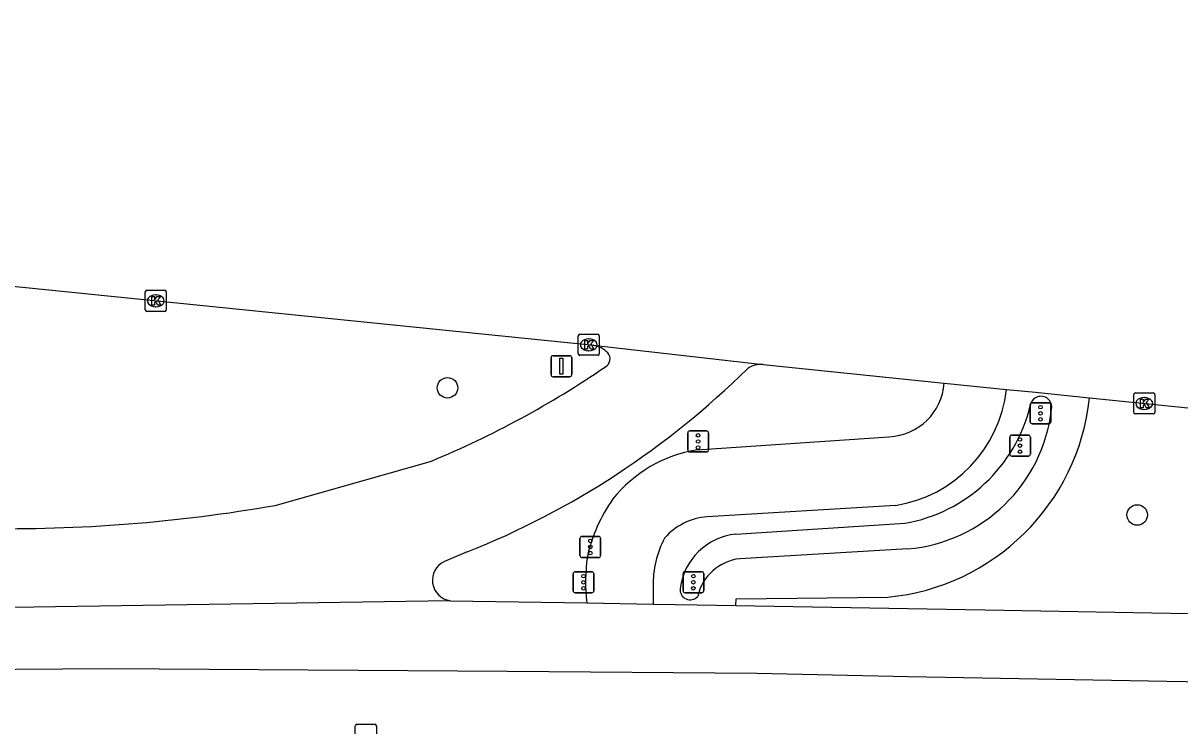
# Model space of a CAD drawing. Extents: x 161477 to 163040, y 383680 to 384868.
# Drawn here: x 162069.4 to 162124.5, y 384826.3 to 384859.7 of the extents above; entities that cross this region are included whole.
import ezdxf

# ---------------------------------------------------------------- set-up
doc = ezdxf.new("R2010")
doc.units = 0
for name, color, linetype in [('IMGEO_Boom', 7, 'Continuous'), ('IMGEO_Fietspad_open', 7, 'Continuous'), ('IMGEO_Kolk', 7, 'Continuous'), ('IMGEO_Rijbaan_lokaal_gesloten', 7, 'Continuous'), ('IMGEO_Rijbaan_regionaal_gesloten', 7, 'Continuous'), ('IMGEO_Verkeersbordpaal', 7, 'Continuous'), ('IMGEO_Verkeersregelinstallatiepaal', 7, 'Continuous'), ('IMGEO_Voetpad_open', 7, 'Continuous')]:
    doc.layers.add(name, color=color, linetype=linetype)

msp = doc.modelspace()

# ---------------------------------------------------------------- linework, layer by layer
at = {"layer": 'IMGEO_Boom'}
for centre in [(162089.639, 384842.351), (162122.474, 384836.301)]:
    msp.add_circle(centre, 0.489, dxfattribs=at)
at = {"layer": 'IMGEO_Fietspad_open'}
for points in [[(162101.503, 384839.399), (162110.658, 384840.025)], [(162110.965, 384836.754), (162101.997, 384836.209)], [(162099.431, 384832.909), (162099.431, 384832.061)]]:
    msp.add_lwpolyline(points, dxfattribs=at)
for centre, radius, start, end in [((162110.551, 384842.768), 2.745, 272.2292, 356.0474), ((162109.983, 384842.989), 6.311, 278.9518, 353.5175), ((162102.556, 384833.028), 6.457, 99.3836, 141.3061), ((162103.721, 384832.669), 7.605, 144.6864, 167.4313), ((162102.196, 384833.274), 2.941, 93.8753, 139.0279), ((162103.983, 384833.041), 4.553, 151.6556, 181.663), ((162104.327, 384833.121), 8.118, 171.4793, 187.1201)]:
    msp.add_arc(centre, radius, start, end, dxfattribs=at)
at = {"layer": 'IMGEO_Kolk'}
for p, q in [((162075.249, 384846.063), (162075.249, 384846.915)), ((162075.324, 384846.989), (162076.176, 384846.989)), ((162075.737, 384846.769), (162075.762, 384846.769)), ((162076.25, 384846.915), (162076.25, 384846.063)), ((162076.176, 384845.989), (162075.324, 384845.989)), ((162075.76, 384846.209), (162075.735, 384846.209)), ((162095.938, 384844.896), (162096.79, 384844.896)), ((162095.863, 384843.97), (162095.863, 384844.822)), ((162096.351, 384844.676), (162096.376, 384844.676)), ((162096.864, 384844.822), (162096.864, 384843.97)), ((162096.79, 384843.896), (162095.938, 384843.896)), ((162096.374, 384844.116), (162096.349, 384844.116)), ((162122.386, 384842.106), (162123.238, 384842.106)), ((162122.311, 384841.18), (162122.311, 384842.032)), ((162122.799, 384841.886), (162122.824, 384841.886)), ((162123.312, 384842.032), (162123.312, 384841.18)), ((162123.238, 384841.106), (162122.386, 384841.106)), ((162122.822, 384841.326), (162122.797, 384841.326)), ((162085.251, 384825.417), (162085.251, 384826.269)), ((162085.326, 384826.343), (162086.178, 384826.343)), ((162086.252, 384826.269), (162086.252, 384825.417))]:
    msp.add_line(p, q, dxfattribs=at)
for points in [[(162075.249, 384846.063), (162075.249, 384846.915)], [(162075.324, 384846.989), (162076.176, 384846.989)], [(162075.57, 384846.689), (162075.693, 384846.689), (162075.693, 384846.538), (162075.823, 384846.689), (162075.987, 384846.689), (162075.841, 384846.538), (162075.994, 384846.289), (162075.842, 384846.289), (162075.757, 384846.453), (162075.693, 384846.386), (162075.693, 384846.289), (162075.57, 384846.289), (162075.57, 384846.689)], [(162076.25, 384846.915), (162076.25, 384846.063)], [(162076.176, 384845.989), (162075.324, 384845.989)], [(162095.938, 384844.896), (162096.79, 384844.896)], [(162095.863, 384843.97), (162095.863, 384844.822)], [(162096.184, 384844.596), (162096.307, 384844.596), (162096.307, 384844.445), (162096.437, 384844.596), (162096.601, 384844.596), (162096.455, 384844.445), (162096.608, 384844.196), (162096.456, 384844.196), (162096.371, 384844.36), (162096.307, 384844.293), (162096.307, 384844.196), (162096.184, 384844.196), (162096.184, 384844.596)], [(162096.864, 384844.822), (162096.864, 384843.97)], [(162096.79, 384843.896), (162095.938, 384843.896)], [(162122.386, 384842.106), (162123.238, 384842.106)], [(162122.311, 384841.18), (162122.311, 384842.032)], [(162122.632, 384841.806), (162122.755, 384841.806), (162122.755, 384841.655), (162122.885, 384841.806), (162123.049, 384841.806), (162122.903, 384841.655), (162123.056, 384841.406), (162122.904, 384841.406), (162122.819, 384841.57), (162122.755, 384841.503), (162122.755, 384841.406), (162122.632, 384841.406), (162122.632, 384841.806)], [(162123.312, 384842.032), (162123.312, 384841.18)], [(162123.238, 384841.106), (162122.386, 384841.106)], [(162085.251, 384825.417), (162085.251, 384826.269)], [(162085.326, 384826.343), (162086.178, 384826.343)], [(162086.252, 384826.269), (162086.252, 384825.417)]]:
    msp.add_lwpolyline(points, dxfattribs=at)
for centre, start, end in [((162075.326, 384846.913), 91.552, 178.448), ((162075.326, 384846.913), 91.552, 178.448), ((162076.174, 384846.913), 1.552, 88.448), ((162076.174, 384846.913), 1.552, 88.448), ((162075.326, 384846.065), 181.552, 268.448), ((162075.326, 384846.065), 181.552, 268.448), ((162076.174, 384846.065), 271.552, 358.448), ((162076.174, 384846.065), 271.552, 358.448), ((162095.94, 384844.82), 91.552, 178.448), ((162095.94, 384844.82), 91.552, 178.448), ((162096.788, 384844.82), 1.552, 88.448), ((162096.788, 384844.82), 1.552, 88.448), ((162095.94, 384843.972), 181.552, 268.448), ((162095.94, 384843.972), 181.552, 268.448), ((162096.788, 384843.972), 271.552, 358.448), ((162096.788, 384843.972), 271.552, 358.448), ((162122.388, 384842.03), 91.552, 178.448), ((162122.388, 384842.03), 91.552, 178.448), ((162123.236, 384842.03), 1.552, 88.448), ((162123.236, 384842.03), 1.552, 88.448), ((162122.388, 384841.182), 181.552, 268.448), ((162122.388, 384841.182), 181.552, 268.448), ((162123.236, 384841.182), 271.552, 358.448), ((162123.236, 384841.182), 271.552, 358.448), ((162085.328, 384826.267), 91.552, 178.448), ((162085.328, 384826.267), 91.552, 178.448), ((162086.176, 384826.267), 1.552, 88.448), ((162086.176, 384826.267), 1.552, 88.448)]:
    msp.add_arc(centre, 0.0765, start, end, dxfattribs=at)
for centre, major_axis, ratio, start_param, end_param in [((162075.736, 384846.489), (-0.387, 0.002), 0.722429, 4.712389, 7.853982), ((162075.761, 384846.489), (-0.39, 0.002), 0.717154, 1.570796, 4.712389), ((162096.35, 384844.396), (-0.387, 0.002), 0.722429, 4.712389, 7.853982), ((162096.375, 384844.396), (-0.39, 0.002), 0.717154, 1.570796, 4.712389), ((162122.798, 384841.606), (-0.387, 0.002), 0.722429, 4.712389, 7.853982), ((162122.823, 384841.606), (-0.39, 0.002), 0.717154, 1.570796, 4.712389)]:
    msp.add_ellipse(centre, major_axis=major_axis, ratio=ratio, start_param=start_param, end_param=end_param, dxfattribs=at)
at = {"layer": 'IMGEO_Rijbaan_lokaal_gesloten'}
for points in [[(162081.434, 384836.756), (162088.879, 384838.866)], [(162090.581, 384834.543), (162089.49, 384834.088)]]:
    msp.add_lwpolyline(points, dxfattribs=at)
for centre, radius, start, end in [((162096.371, 384843.125), 1.265, 44.4301, 81.0203), ((162096.94, 384843.73), 0.436, 299.7902, 40.1048), ((162071.231, 384881.322), 45.978, 292.5722, 304.3253), ((162075.761, 384871.779), 40.077, 291.7028, 314.6341), ((162104.564, 384842.333), 1.13, 84.5296, 124.8977), ((162068.615, 384910.374), 74.725, 269.07239, 279.87803), ((162089.902, 384833.197), 0.982, 114.8309, 262.0141)]:
    msp.add_arc(centre, radius, start, end, dxfattribs=at)
at = {"layer": 'IMGEO_Rijbaan_regionaal_gesloten'}
for points in [[(161946.179, 384859.699), (162000, 384854.182), (162096.453, 384844.388), (162096.568, 384844.375)], [(162096.568, 384844.375), (162104.672, 384843.458)], [(162104.672, 384843.458), (162113.29, 384842.579)], [(162113.29, 384842.579), (162116.254, 384842.276)], [(162116.254, 384842.276), (162117.467, 384842.152), (162120.206, 384841.873)], [(162120.206, 384841.873), (162128.164, 384841.061)], [(162089.766, 384832.224), (162067.836, 384831.887), (162033.698, 384831.171), (162013.939, 384830.385), (162000.63, 384829.598), (161977.725, 384828.049), (161965.053, 384827.522), (161959.923, 384827.704)], [(162089.766, 384832.224), (162096.272, 384832.115)], [(162096.272, 384832.115), (162099.431, 384832.061)], [(162099.431, 384832.061), (162101.531, 384832.025), (162103.36, 384831.994)], [(162103.36, 384831.994), (162116.128, 384831.776), (162124.932, 384831.608)], [(162007.898, 384827.144), (162018.329, 384827.632), (162032.57, 384828.253), (162046.575, 384828.694), (162057.894, 384828.894), (162073.547, 384829.004), (162092.48, 384828.871), (162104.358, 384828.768), (162111.567, 384828.615), (162129.163, 384828.304), (162150.039, 384827.856), (162171.371, 384827.274), (162187.355, 384826.802)]]:
    msp.add_lwpolyline(points, dxfattribs=at)
at = {"layer": 'IMGEO_Verkeersbordpaal'}
for p, q in [((162094.567, 384842.98), (162094.567, 384843.78)), ((162094.567, 384843.78), (162094.567, 384842.98)), ((162094.667, 384843.88), (162095.457, 384843.88)), ((162095.457, 384843.88), (162094.667, 384843.88)), ((162095.557, 384843.78), (162095.557, 384842.98)), ((162095.557, 384842.98), (162095.557, 384843.78)), ((162095.457, 384842.88), (162094.667, 384842.88)), ((162094.667, 384842.88), (162095.457, 384842.88))]:
    msp.add_line(p, q, dxfattribs=at)
msp.add_lwpolyline([(162094.987, 384843.755), (162095.137, 384843.755), (162095.137, 384843.005), (162094.987, 384843.005), (162094.987, 384843.755)], dxfattribs=at)
for centre, start, end in [((162094.667, 384843.78), 90, 180), ((162094.667, 384843.78), 90, 180), ((162095.457, 384843.78), 0, 90), ((162095.457, 384843.78), 360, 90), ((162094.667, 384842.98), 180, 270), ((162094.667, 384842.98), 180, 270), ((162095.457, 384842.98), 270, 0), ((162095.457, 384842.98), 270, 0)]:
    msp.add_arc(centre, 0.1, start, end, dxfattribs=at)
at = {"layer": 'IMGEO_Verkeersregelinstallatiepaal'}
for p, q in [((162117.474, 384841.639), (162118.264, 384841.639)), ((162118.264, 384841.639), (162117.474, 384841.639)), ((162117.374, 384840.739), (162117.374, 384841.539)), ((162117.374, 384841.539), (162117.374, 384840.739)), ((162118.364, 384841.539), (162118.364, 384840.739)), ((162118.364, 384840.739), (162118.364, 384841.539)), ((162118.264, 384840.639), (162117.474, 384840.639)), ((162117.474, 384840.639), (162118.264, 384840.639)), ((162101.075, 384839.398), (162101.075, 384840.198)), ((162101.075, 384840.198), (162101.075, 384839.398)), ((162101.175, 384840.298), (162101.965, 384840.298)), ((162101.965, 384840.298), (162101.175, 384840.298)), ((162102.065, 384840.198), (162102.065, 384839.398)), ((162102.065, 384839.398), (162102.065, 384840.198)), ((162116.403, 384839.2), (162116.403, 384840)), ((162116.403, 384840), (162116.403, 384839.2)), ((162116.503, 384840.1), (162117.293, 384840.1)), ((162117.293, 384840.1), (162116.503, 384840.1)), ((162117.393, 384840), (162117.393, 384839.2)), ((162117.393, 384839.2), (162117.393, 384840)), ((162101.965, 384839.298), (162101.175, 384839.298)), ((162101.175, 384839.298), (162101.965, 384839.298)), ((162117.293, 384839.1), (162116.503, 384839.1)), ((162116.503, 384839.1), (162117.293, 384839.1)), ((162095.941, 384834.378), (162095.941, 384835.178)), ((162095.941, 384835.178), (162095.941, 384834.378)), ((162096.041, 384835.278), (162096.831, 384835.278)), ((162096.831, 384835.278), (162096.041, 384835.278)), ((162096.931, 384835.178), (162096.931, 384834.378)), ((162096.931, 384834.378), (162096.931, 384835.178)), ((162096.831, 384834.278), (162096.041, 384834.278)), ((162096.041, 384834.278), (162096.831, 384834.278)), ((162095.618, 384832.698), (162095.618, 384833.498)), ((162095.618, 384833.498), (162095.618, 384832.698)), ((162095.718, 384833.598), (162096.508, 384833.598)), ((162096.508, 384833.598), (162095.718, 384833.598)), ((162096.608, 384833.498), (162096.608, 384832.698)), ((162096.608, 384832.698), (162096.608, 384833.498)), ((162100.851, 384832.702), (162100.851, 384833.502)), ((162100.851, 384833.502), (162100.851, 384832.702)), ((162100.951, 384833.602), (162101.741, 384833.602)), ((162101.741, 384833.602), (162100.951, 384833.602)), ((162101.841, 384833.502), (162101.841, 384832.702)), ((162101.841, 384832.702), (162101.841, 384833.502)), ((162096.508, 384832.598), (162095.718, 384832.598)), ((162095.718, 384832.598), (162096.508, 384832.598)), ((162101.741, 384832.602), (162100.951, 384832.602)), ((162100.951, 384832.602), (162101.741, 384832.602))]:
    msp.add_line(p, q, dxfattribs=at)
for centre in [(162117.869, 384841.429), (162117.869, 384841.139), (162117.869, 384840.849), (162101.57, 384840.088), (162116.898, 384839.89), (162101.57, 384839.798), (162101.57, 384839.508), (162116.898, 384839.6), (162116.898, 384839.31), (162096.436, 384835.068), (162096.436, 384834.778), (162096.436, 384834.488), (162096.113, 384833.388), (162101.346, 384833.392), (162096.113, 384833.098), (162096.113, 384832.808), (162101.346, 384833.102), (162101.346, 384832.812)]:
    msp.add_circle(centre, 0.085, dxfattribs=at)
for centre, start, end in [((162117.474, 384841.539), 90, 180), ((162117.474, 384841.539), 90, 180), ((162118.264, 384841.539), 0, 90), ((162118.264, 384841.539), 360, 90), ((162117.474, 384840.739), 180, 270), ((162117.474, 384840.739), 180, 270), ((162118.264, 384840.739), 270, 0), ((162118.264, 384840.739), 270, 0), ((162101.175, 384840.198), 90, 180), ((162101.175, 384840.198), 90, 180), ((162101.965, 384840.198), 0, 90), ((162101.965, 384840.198), 360, 90), ((162116.503, 384840), 90, 180), ((162116.503, 384840), 90, 180), ((162117.293, 384840), 0, 90), ((162117.293, 384840), 360, 90), ((162101.175, 384839.398), 180, 270), ((162101.175, 384839.398), 180, 270), ((162101.965, 384839.398), 270, 0), ((162101.965, 384839.398), 270, 0), ((162116.503, 384839.2), 180, 270), ((162116.503, 384839.2), 180, 270), ((162117.293, 384839.2), 270, 0), ((162117.293, 384839.2), 270, 0), ((162096.041, 384835.178), 90, 180), ((162096.041, 384835.178), 90, 180), ((162096.831, 384835.178), 0, 90), ((162096.831, 384835.178), 360, 90), ((162096.041, 384834.378), 180, 270), ((162096.041, 384834.378), 180, 270), ((162096.831, 384834.378), 270, 0), ((162096.831, 384834.378), 270, 0), ((162095.718, 384833.498), 90, 180), ((162095.718, 384833.498), 90, 180), ((162096.508, 384833.498), 0, 90), ((162096.508, 384833.498), 360, 90), ((162100.951, 384833.502), 90, 180), ((162100.951, 384833.502), 90, 180), ((162101.741, 384833.502), 0, 90), ((162101.741, 384833.502), 360, 90), ((162095.718, 384832.698), 180, 270), ((162095.718, 384832.698), 180, 270), ((162096.508, 384832.698), 270, 0), ((162096.508, 384832.698), 270, 0), ((162100.951, 384832.702), 180, 270), ((162100.951, 384832.702), 180, 270), ((162101.741, 384832.702), 270, 0), ((162101.741, 384832.702), 270, 0)]:
    msp.add_arc(centre, 0.1, start, end, dxfattribs=at)
at = {"layer": 'IMGEO_Voetpad_open'}
for points in [[(162103.367, 384835.391), (162111.409, 384835.906)], [(162111.553, 384834.691), (162103.551, 384834.219)], [(162103.36, 384831.994), (162103.379, 384832.309), (162110.598, 384832.393)]]:
    msp.add_lwpolyline(points, dxfattribs=at)
for centre, radius, start, end in [((162109.598, 384843.015), 10.669, 275.3782, 353.8534), ((162117.892, 384841.432), 0.515, 348.5207, 173.3604), ((162110.13, 384843.258), 7.463, 279.865, 346.3094), ((162110.918, 384842.193), 7.529, 274.8391, 353.4188), ((162103.672, 384832.426), 2.98, 95.8712, 172.7956), ((162103.808, 384831.921), 2.312, 96.3874, 167.3618), ((162101.193, 384832.747), 0.481, 173.6986, 318.2621)]:
    msp.add_arc(centre, radius, start, end, dxfattribs=at)

doc.saveas('drawing.dxf')
